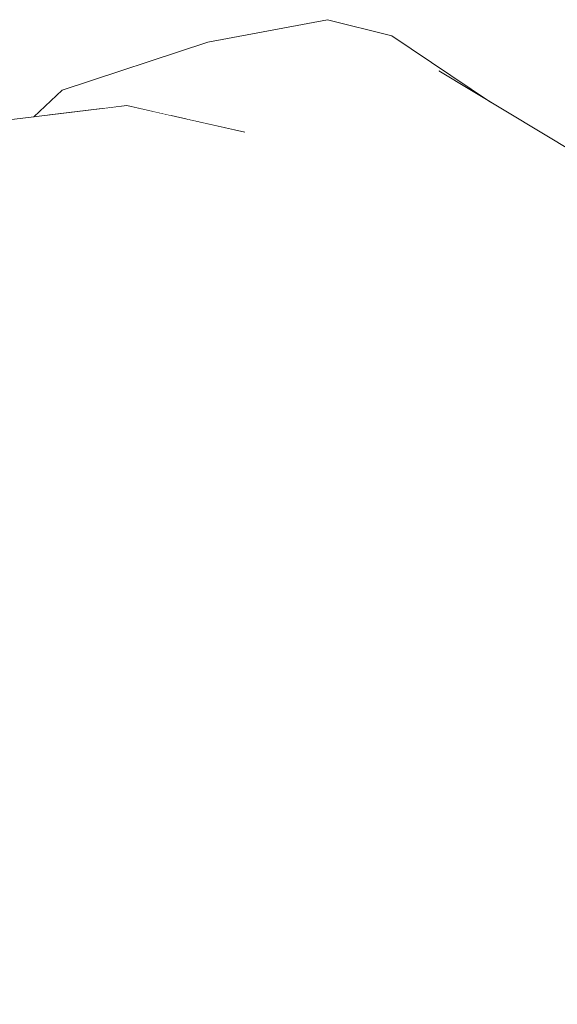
# Model space of a CAD drawing. Header units: millimetres. Extents: x 0 to 650, y -1 to 707.
# Tile 314 of 348: x 506.045 to 506.349, y 460.08 to 460.637. Entities that reach past the tile are written whole.
import ezdxf
from ezdxf.xclip import XClip

# ---------------------------------------------------------------- set-up
doc = ezdxf.new("R2010")
doc.units = ezdxf.units.MM
doc.header["$MEASUREMENT"] = 0
doc.header["$XCLIPFRAME"] = 0
doc.linetypes.add('Wipeout_Contour', pattern=[1000, 0, -1000])
doc.layers.add('Interior - Mobiliário .ARQ', color=7, linetype='Continuous')

# ---------------------------------------------------------------- blocks, each defined once
blk = doc.blocks.new('Desenho_5_5', base_point=(26.09266, 442.80587))
at = {"color": 254, "linetype": 'Wipeout_Contour', "lineweight": 0, "ltscale": 2053.352449}
blk.add_wipeout([(506.12985, 460.58292), (506.18016, 460.61637), (506.15097, 460.62435)], dxfattribs=at).dxf.layer = 'Interior - Mobiliário .ARQ'
at = {"color": 254, "linetype": 'Wipeout_Contour', "lineweight": 0, "ltscale": 2053.299446}
blk.add_wipeout([(506.18517, 460.55426), (506.23378, 460.53338), (506.17205, 460.57341)], dxfattribs=at).dxf.layer = 'Interior - Mobiliário .ARQ'
at = {"color": 254, "linetype": 'Wipeout_Contour', "lineweight": 0, "ltscale": 2053.62795}
blk.add_wipeout([(506.32428, 460.54955), (506.39636, 460.49338), (506.35856, 460.56202)], dxfattribs=at).dxf.layer = 'Interior - Mobiliário .ARQ'
at = {"color": 254, "linetype": 'Wipeout_Contour', "lineweight": 0, "ltscale": 2053.270687}
blk.add_wipeout([(506.27435, 460.484), (506.24297, 460.49381), (506.29937, 460.41227)], dxfattribs=at).dxf.layer = 'Interior - Mobiliário .ARQ'
at = {"color": 254, "linetype": 'Wipeout_Contour', "lineweight": 0, "ltscale": 2052.050955}
blk.add_wipeout([(505.98622, 460.43861), (506.04454, 460.40018), (506.0515, 460.41483)], dxfattribs=at).dxf.layer = 'Interior - Mobiliário .ARQ'
at = {"color": 254, "linetype": 'Wipeout_Contour', "lineweight": 0, "ltscale": 2053.157409}
blk.add_wipeout([(506.32407, 460.40771), (506.37679, 460.2872), (506.36406, 460.41534)], dxfattribs=at).dxf.layer = 'Interior - Mobiliário .ARQ'
at = {"color": 254, "linetype": 'Wipeout_Contour', "lineweight": 0, "ltscale": 2052.489702}
blk.add_wipeout([(506.07961, 460.17522), (506.09741, 460.18901), (506.08041, 460.19826)], dxfattribs=at).dxf.layer = 'Interior - Mobiliário .ARQ'
at = {"color": 254, "linetype": 'Wipeout_Contour', "lineweight": 0, "ltscale": 2052.251291}
blk.add_wipeout([(506.14601, 460.17658), (506.15418, 460.15847), (506.16075, 460.17003)], dxfattribs=at).dxf.layer = 'Interior - Mobiliário .ARQ'
at = {"color": 254, "linetype": 'Wipeout_Contour', "lineweight": 0, "ltscale": 2052.281725}
blk.add_wipeout([(506.2244, 460.16872), (506.20308, 460.16345), (506.22943, 460.14523)], dxfattribs=at).dxf.layer = 'Interior - Mobiliário .ARQ'
at = {"color": 254, "linetype": 'Wipeout_Contour', "lineweight": 0, "ltscale": 2052.675378}
blk.add_wipeout([(506.28927, 460.14238), (506.29575, 460.15948), (506.27751, 460.16003)], dxfattribs=at).dxf.layer = 'Interior - Mobiliário .ARQ'
at = {"color": 254, "linetype": 'Wipeout_Contour', "lineweight": 0, "ltscale": 2053.155863}
blk.add_wipeout([(506.35856, 460.56202), (506.28186, 460.60814), (506.32428, 460.54955)], dxfattribs=at).dxf.layer = 'Interior - Mobiliário .ARQ'
at = {"color": 254, "linetype": 'Wipeout_Contour', "lineweight": 0, "ltscale": 2052.806231}
blk.add_wipeout([(506.17205, 460.57341), (506.10523, 460.58847), (506.18517, 460.55426)], dxfattribs=at).dxf.layer = 'Interior - Mobiliário .ARQ'
at = {"color": 254, "linetype": 'Wipeout_Contour', "lineweight": 0, "ltscale": 2052.894437}
blk.add_wipeout([(506.0515, 460.41483), (506.12515, 460.36337), (506.05608, 460.45228)], dxfattribs=at).dxf.layer = 'Interior - Mobiliário .ARQ'
at = {"color": 254, "linetype": 'Wipeout_Contour', "lineweight": 0, "ltscale": 2052.631099}
blk.add_wipeout([(506.32407, 460.40771), (506.35375, 460.27451), (506.37679, 460.2872)], dxfattribs=at).dxf.layer = 'Interior - Mobiliário .ARQ'
at = {"color": 254, "linetype": 'Wipeout_Contour', "lineweight": 0, "ltscale": 2052.064368}
blk.add_wipeout([(506.06649, 460.23616), (506.05531, 460.21278), (506.08041, 460.19826)], dxfattribs=at).dxf.layer = 'Interior - Mobiliário .ARQ'
at = {"color": 254, "linetype": 'Wipeout_Contour', "lineweight": 0, "ltscale": 2052.014019}
blk.add_wipeout([(506.14601, 460.17658), (506.16075, 460.17003), (506.15512, 460.19035)], dxfattribs=at).dxf.layer = 'Interior - Mobiliário .ARQ'
at = {"color": 254, "linetype": 'Wipeout_Contour', "lineweight": 0, "ltscale": 2735.830005}
blk.add_wipeout([(506.15981, 460.15223), (506.09047, 460.16616), (506.15225, 460.14423), (506.19068, 460.13649)], dxfattribs=at).dxf.layer = 'Interior - Mobiliário .ARQ'
at = {"color": 254, "linetype": 'Wipeout_Contour', "lineweight": 0, "ltscale": 2052.715943}
blk.add_wipeout([(506.18517, 460.55426), (506.24297, 460.49381), (506.27435, 460.484)], dxfattribs=at).dxf.layer = 'Interior - Mobiliário .ARQ'
at = {"color": 254, "linetype": 'Wipeout_Contour', "lineweight": 0, "ltscale": 2053.197487}
blk.add_wipeout([(506.39636, 460.49338), (506.32428, 460.54955), (506.3489, 460.48589)], dxfattribs=at).dxf.layer = 'Interior - Mobiliário .ARQ'
at = {"color": 254, "linetype": 'Wipeout_Contour', "lineweight": 0, "ltscale": 2052.092335}
blk.add_wipeout([(506.12515, 460.36337), (506.12836, 460.39079), (506.05608, 460.45228)], dxfattribs=at).dxf.layer = 'Interior - Mobiliário .ARQ'
at = {"color": 254, "linetype": 'Wipeout_Contour', "lineweight": 0, "ltscale": 2051.801376}
blk.add_wipeout([(506.05531, 460.21278), (506.07961, 460.17522), (506.08041, 460.19826)], dxfattribs=at).dxf.layer = 'Interior - Mobiliário .ARQ'
at = {"color": 254, "linetype": 'Wipeout_Contour', "lineweight": 0, "ltscale": 2735.838445}
blk.add_wipeout([(506.15981, 460.15223), (506.19068, 460.13649), (506.20838, 460.13396), (506.22984, 460.13038)], dxfattribs=at).dxf.layer = 'Interior - Mobiliário .ARQ'
at = {"color": 254, "linetype": 'Wipeout_Contour', "lineweight": 0, "ltscale": 2053.190958}
blk.add_wipeout([(506.27435, 460.484), (506.23378, 460.53338), (506.18517, 460.55426)], dxfattribs=at).dxf.layer = 'Interior - Mobiliário .ARQ'
at = {"color": 254, "linetype": 'Wipeout_Contour', "lineweight": 0, "ltscale": 2052.357562}
blk.add_wipeout([(506.1293, 460.4169), (506.14921, 460.43865), (506.07968, 460.51711)], dxfattribs=at).dxf.layer = 'Interior - Mobiliário .ARQ'
at = {"color": 254, "linetype": 'Wipeout_Contour', "lineweight": 0, "ltscale": 2053.273525}
blk.add_wipeout([(506.36406, 460.41534), (506.3489, 460.48589), (506.29564, 460.4806)], dxfattribs=at).dxf.layer = 'Interior - Mobiliário .ARQ'
at = {"color": 254, "linetype": 'Wipeout_Contour', "lineweight": 0, "ltscale": 2051.713035}
blk.add_wipeout([(506.08041, 460.19826), (506.09741, 460.18901), (506.09777, 460.2113)], dxfattribs=at).dxf.layer = 'Interior - Mobiliário .ARQ'
at = {"color": 254, "linetype": 'Wipeout_Contour', "lineweight": 0, "ltscale": 2736.084657}
blk.add_wipeout([(506.09047, 460.16616), (506.01274, 460.17673), (506.01719, 460.15796), (506.0699, 460.14751)], dxfattribs=at).dxf.layer = 'Interior - Mobiliário .ARQ'
at = {"color": 254, "linetype": 'Wipeout_Contour', "lineweight": 0, "ltscale": 2052.811521}
blk.add_wipeout([(506.24641, 460.16578), (506.2244, 460.16872), (506.22943, 460.14523)], dxfattribs=at).dxf.layer = 'Interior - Mobiliário .ARQ'
at = {"color": 254, "linetype": 'Wipeout_Contour', "lineweight": 0, "ltscale": 2736.787351}
blk.add_wipeout([(506.22984, 460.13038), (506.26137, 460.12819), (506.28701, 460.13694), (506.23055, 460.13911)], dxfattribs=at).dxf.layer = 'Interior - Mobiliário .ARQ'
at = {"color": 254, "linetype": 'Wipeout_Contour', "lineweight": 0, "ltscale": 2052.978133}
blk.add_wipeout([(506.07968, 460.51711), (506.05786, 460.49091), (506.1293, 460.4169)], dxfattribs=at).dxf.layer = 'Interior - Mobiliário .ARQ'
at = {"color": 254, "linetype": 'Wipeout_Contour', "lineweight": 0, "ltscale": 2052.919144}
blk.add_wipeout([(506.36406, 460.41534), (506.29564, 460.4806), (506.32407, 460.40771)], dxfattribs=at).dxf.layer = 'Interior - Mobiliário .ARQ'
at = {"color": 254, "linetype": 'Wipeout_Contour', "lineweight": 0, "ltscale": 2052.30804}
blk.add_wipeout([(506.19389, 460.33362), (506.21414, 460.34914), (506.14921, 460.43865)], dxfattribs=at).dxf.layer = 'Interior - Mobiliário .ARQ'
at = {"color": 254, "linetype": 'Wipeout_Contour', "lineweight": 0, "ltscale": 2052.044548}
blk.add_wipeout([(506.07747, 460.25535), (506.06649, 460.23616), (506.08041, 460.19826)], dxfattribs=at).dxf.layer = 'Interior - Mobiliário .ARQ'
at = {"color": 254, "linetype": 'Wipeout_Contour', "lineweight": 0, "ltscale": 2052.79329}
blk.add_wipeout([(506.2244, 460.16872), (506.20937, 460.23346), (506.20142, 460.22695)], dxfattribs=at).dxf.layer = 'Interior - Mobiliário .ARQ'
at = {"color": 254, "linetype": 'Wipeout_Contour', "lineweight": 0, "ltscale": 2052.006313}
blk.add_wipeout([(506.09047, 460.16616), (506.0699, 460.14751), (506.15225, 460.14423)], dxfattribs=at).dxf.layer = 'Interior - Mobiliário .ARQ'
at = {"color": 254, "linetype": 'Wipeout_Contour', "lineweight": 0, "ltscale": 2052.294568}
blk.add_wipeout([(506.24641, 460.16578), (506.22943, 460.14523), (506.28927, 460.14238)], dxfattribs=at).dxf.layer = 'Interior - Mobiliário .ARQ'
at = {"color": 254, "linetype": 'Wipeout_Contour', "lineweight": 0, "ltscale": 2736.654558}
blk.add_wipeout([(506.26134, 460.12818), (506.30471, 460.12378), (506.36263, 460.1289), (506.28701, 460.13694)], dxfattribs=at).dxf.layer = 'Interior - Mobiliário .ARQ'
at = {"color": 254, "linetype": 'Wipeout_Contour', "lineweight": 0, "ltscale": 2052.373576}
blk.add_wipeout([(506.07968, 460.51711), (505.99475, 460.5752), (506.05786, 460.49091)], dxfattribs=at).dxf.layer = 'Interior - Mobiliário .ARQ'
at = {"color": 254, "linetype": 'Wipeout_Contour', "lineweight": 0, "ltscale": 2053.432925}
blk.add_wipeout([(506.32428, 460.54955), (506.26388, 460.53815), (506.29564, 460.4806)], dxfattribs=at).dxf.layer = 'Interior - Mobiliário .ARQ'
at = {"color": 254, "linetype": 'Wipeout_Contour', "lineweight": 0, "ltscale": 2053.006024}
blk.add_wipeout([(506.14921, 460.43865), (506.1293, 460.4169), (506.19389, 460.33362)], dxfattribs=at).dxf.layer = 'Interior - Mobiliário .ARQ'
at = {"color": 254, "linetype": 'Wipeout_Contour', "lineweight": 0, "ltscale": 2052.782997}
blk.add_wipeout([(506.03087, 460.32632), (506.0313, 460.31096), (506.06649, 460.23616)], dxfattribs=at).dxf.layer = 'Interior - Mobiliário .ARQ'
at = {"color": 254, "linetype": 'Wipeout_Contour', "lineweight": 0, "ltscale": 2052.234084}
blk.add_wipeout([(506.07747, 460.25535), (506.08041, 460.19826), (506.09777, 460.2113)], dxfattribs=at).dxf.layer = 'Interior - Mobiliário .ARQ'
at = {"color": 254, "linetype": 'Wipeout_Contour', "lineweight": 0, "ltscale": 2051.728379}
blk.add_wipeout([(506.09047, 460.16616), (506.07961, 460.17522), (506.0104, 460.18465)], dxfattribs=at).dxf.layer = 'Interior - Mobiliário .ARQ'
at = {"color": 254, "linetype": 'Wipeout_Contour', "lineweight": 0, "ltscale": 2052.438244}
blk.add_wipeout([(506.28927, 460.14238), (506.27751, 460.16003), (506.24641, 460.16578)], dxfattribs=at).dxf.layer = 'Interior - Mobiliário .ARQ'
at = {"color": 254, "linetype": 'Wipeout_Contour', "lineweight": 0, "ltscale": 2052.533034}
blk.add_wipeout([(506.36165, 460.13671), (506.35189, 460.16429), (506.29575, 460.15948)], dxfattribs=at).dxf.layer = 'Interior - Mobiliário .ARQ'
at = {"color": 254, "linetype": 'Wipeout_Contour', "lineweight": 0, "ltscale": 2737.31404}
blk.add_wipeout([(506.20838, 460.13396), (506.20487, 460.05483), (506.26583, 460.12773), (506.22984, 460.13038)], dxfattribs=at).dxf.layer = 'Interior - Mobiliário .ARQ'
at = {"color": 254, "linetype": 'Wipeout_Contour', "lineweight": 0, "ltscale": 2052.470744}
blk.add_wipeout([(506.36263, 460.1289), (506.30471, 460.12378), (506.37167, 460.10003)], dxfattribs=at).dxf.layer = 'Interior - Mobiliário .ARQ'
at = {"color": 254, "linetype": 'Wipeout_Contour', "lineweight": 0, "ltscale": 2053.22288}
blk.add_wipeout([(506.28186, 460.60814), (506.21654, 460.58777), (506.26388, 460.53815)], dxfattribs=at).dxf.layer = 'Interior - Mobiliário .ARQ'
at = {"color": 254, "linetype": 'Wipeout_Contour', "lineweight": 0, "ltscale": 2052.923356}
blk.add_wipeout([(505.99475, 460.5752), (505.97572, 460.54581), (506.05786, 460.49091)], dxfattribs=at).dxf.layer = 'Interior - Mobiliário .ARQ'
at = {"color": 254, "linetype": 'Wipeout_Contour', "lineweight": 0, "ltscale": 2052.941923}
blk.add_wipeout([(506.29564, 460.4806), (506.3489, 460.48589), (506.32428, 460.54955)], dxfattribs=at).dxf.layer = 'Interior - Mobiliário .ARQ'
at = {"color": 254, "linetype": 'Wipeout_Contour', "lineweight": 0, "ltscale": 2051.808194}
blk.add_wipeout([(506.06649, 460.23616), (506.07747, 460.25535), (506.03087, 460.32632)], dxfattribs=at).dxf.layer = 'Interior - Mobiliário .ARQ'
at = {"color": 254, "linetype": 'Wipeout_Contour', "lineweight": 0, "ltscale": 2052.685425}
blk.add_wipeout([(506.25243, 460.22569), (506.23551, 460.22398), (506.24641, 460.16578)], dxfattribs=at).dxf.layer = 'Interior - Mobiliário .ARQ'
at = {"color": 254, "linetype": 'Wipeout_Contour', "lineweight": 0, "ltscale": 2051.792588}
blk.add_wipeout([(506.15418, 460.15847), (506.09047, 460.16616), (506.15981, 460.15223)], dxfattribs=at).dxf.layer = 'Interior - Mobiliário .ARQ'
at = {"color": 254, "linetype": 'Wipeout_Contour', "lineweight": 0, "ltscale": 2052.648136}
blk.add_wipeout([(506.29575, 460.15948), (506.28927, 460.14238), (506.36165, 460.13671)], dxfattribs=at).dxf.layer = 'Interior - Mobiliário .ARQ'
at = {"color": 254, "linetype": 'Wipeout_Contour', "lineweight": 0, "ltscale": 3420.525544}
blk.add_wipeout([(506.26583, 460.12773), (506.20487, 460.05483), (506.37145, 460.07057), (506.37556, 460.10019), (506.30471, 460.12378)], dxfattribs=at).dxf.layer = 'Interior - Mobiliário .ARQ'
at = {"color": 254, "linetype": 'Wipeout_Contour', "lineweight": 0, "ltscale": 2053.225255}
blk.add_wipeout([(506.26388, 460.53815), (506.32428, 460.54955), (506.28186, 460.60814)], dxfattribs=at).dxf.layer = 'Interior - Mobiliário .ARQ'
at = {"color": 254, "linetype": 'Wipeout_Contour', "lineweight": 0, "ltscale": 2052.813447}
blk.add_wipeout([(506.05608, 460.45228), (505.97572, 460.54581), (505.98264, 460.49545)], dxfattribs=at).dxf.layer = 'Interior - Mobiliário .ARQ'
at = {"color": 254, "linetype": 'Wipeout_Contour', "lineweight": 0, "ltscale": 2052.412591}
blk.add_wipeout([(506.24641, 460.16578), (506.27751, 460.16003), (506.25243, 460.22569)], dxfattribs=at).dxf.layer = 'Interior - Mobiliário .ARQ'
at = {"color": 254, "linetype": 'Wipeout_Contour', "lineweight": 0, "ltscale": 2052.328606}
blk.add_wipeout([(506.07961, 460.17522), (506.09047, 460.16616), (506.15418, 460.15847)], dxfattribs=at).dxf.layer = 'Interior - Mobiliário .ARQ'
at = {"color": 254, "linetype": 'Wipeout_Contour', "lineweight": 0, "ltscale": 2052.350311}
blk.add_wipeout([(506.22943, 460.14523), (506.20308, 460.16345), (506.16075, 460.17003)], dxfattribs=at).dxf.layer = 'Interior - Mobiliário .ARQ'
at = {"color": 254, "linetype": 'Wipeout_Contour', "lineweight": 0, "ltscale": 2053.061231}
blk.add_wipeout([(506.18016, 460.61637), (506.28186, 460.60814), (506.25525, 460.62798)], dxfattribs=at).dxf.layer = 'Interior - Mobiliário .ARQ'
at = {"color": 254, "linetype": 'Wipeout_Contour', "lineweight": 0, "ltscale": 2052.17345}
blk.add_wipeout([(505.97572, 460.54581), (506.05608, 460.45228), (506.05786, 460.49091)], dxfattribs=at).dxf.layer = 'Interior - Mobiliário .ARQ'
at = {"color": 254, "linetype": 'Wipeout_Contour', "lineweight": 0, "ltscale": 2052.211118}
blk.add_wipeout([(506.25243, 460.22569), (506.27631, 460.23018), (506.21414, 460.34914)], dxfattribs=at).dxf.layer = 'Interior - Mobiliário .ARQ'
at = {"color": 254, "linetype": 'Wipeout_Contour', "lineweight": 0, "ltscale": 2051.963468}
blk.add_wipeout([(506.15418, 460.15847), (506.14601, 460.17658), (506.09741, 460.18901)], dxfattribs=at).dxf.layer = 'Interior - Mobiliário .ARQ'
at = {"color": 254, "linetype": 'Wipeout_Contour', "lineweight": 0, "ltscale": 2053.487224}
blk.add_wipeout([(506.18016, 460.61637), (506.21654, 460.58777), (506.28186, 460.60814)], dxfattribs=at).dxf.layer = 'Interior - Mobiliário .ARQ'
at = {"color": 254, "linetype": 'Wipeout_Contour', "lineweight": 0, "ltscale": 2052.153503}
blk.add_wipeout([(505.98264, 460.49545), (506.0515, 460.41483), (506.05608, 460.45228)], dxfattribs=at).dxf.layer = 'Interior - Mobiliário .ARQ'
at = {"color": 254, "linetype": 'Wipeout_Contour', "lineweight": 0, "ltscale": 2052.983141}
blk.add_wipeout([(506.21414, 460.34914), (506.19389, 460.33362), (506.25243, 460.22569)], dxfattribs=at).dxf.layer = 'Interior - Mobiliário .ARQ'
at = {"color": 254, "linetype": 'Wipeout_Contour', "lineweight": 0, "ltscale": 2052.509477}
blk.add_wipeout([(506.27751, 460.16003), (506.29575, 460.15948), (506.27631, 460.23018)], dxfattribs=at).dxf.layer = 'Interior - Mobiliário .ARQ'
at = {"color": 254, "linetype": 'Wipeout_Contour', "lineweight": 0, "ltscale": 2052.340113}
blk.add_wipeout([(506.07961, 460.17522), (506.15418, 460.15847), (506.09741, 460.18901)], dxfattribs=at).dxf.layer = 'Interior - Mobiliário .ARQ'
at = {"layer": 'Interior - Mobiliário .ARQ', "color": 7, "linetype": 'Continuous', "lineweight": 0}
blk.add_line((506.35856, 460.56202), (506.28186, 460.60814), dxfattribs=at)
at = {"color": 254, "linetype": 'Wipeout_Contour', "lineweight": 0, "ltscale": 2053.297235}
blk.add_wipeout([(506.21883, 460.63711), (506.18016, 460.61637), (506.25525, 460.62798)], dxfattribs=at).dxf.layer = 'Interior - Mobiliário .ARQ'
at = {"color": 254, "linetype": 'Wipeout_Contour', "lineweight": 0, "ltscale": 2052.633607}
blk.add_wipeout([(505.98264, 460.49545), (505.98622, 460.43861), (506.0515, 460.41483)], dxfattribs=at).dxf.layer = 'Interior - Mobiliário .ARQ'
at = {"color": 254, "linetype": 'Wipeout_Contour', "lineweight": 0, "ltscale": 2052.186303}
blk.add_wipeout([(506.05608, 460.45228), (506.12836, 460.39079), (506.1293, 460.4169)], dxfattribs=at).dxf.layer = 'Interior - Mobiliário .ARQ'
at = {"color": 254, "linetype": 'Wipeout_Contour', "lineweight": 0, "ltscale": 2051.994371}
blk.add_wipeout([(506.20142, 460.22695), (506.20937, 460.23346), (506.17626, 460.31246)], dxfattribs=at).dxf.layer = 'Interior - Mobiliário .ARQ'
at = {"color": 254, "linetype": 'Wipeout_Contour', "lineweight": 0, "ltscale": 2051.918437}
blk.add_wipeout([(506.14601, 460.17658), (506.15512, 460.19035), (506.12807, 460.25064)], dxfattribs=at).dxf.layer = 'Interior - Mobiliário .ARQ'
at = {"color": 254, "linetype": 'Wipeout_Contour', "lineweight": 0, "ltscale": 2052.487268}
blk.add_wipeout([(506.27631, 460.23018), (506.25243, 460.22569), (506.27751, 460.16003)], dxfattribs=at).dxf.layer = 'Interior - Mobiliário .ARQ'
at = {"color": 254, "linetype": 'Wipeout_Contour', "lineweight": 0, "ltscale": 2052.246373}
blk.add_wipeout([(506.07961, 460.17522), (506.05531, 460.21278), (506.01035, 460.2123)], dxfattribs=at).dxf.layer = 'Interior - Mobiliário .ARQ'
at = {"color": 254, "linetype": 'Wipeout_Contour', "lineweight": 0, "ltscale": 2052.56705}
blk.add_wipeout([(506.16075, 460.17003), (506.15418, 460.15847), (506.22943, 460.14523)], dxfattribs=at).dxf.layer = 'Interior - Mobiliário .ARQ'
at = {"color": 254, "linetype": 'Wipeout_Contour', "lineweight": 0, "ltscale": 2053.162488}
blk.add_wipeout([(506.15097, 460.62435), (506.18016, 460.61637), (506.21883, 460.63711)], dxfattribs=at).dxf.layer = 'Interior - Mobiliário .ARQ'
at = {"color": 254, "linetype": 'Wipeout_Contour', "lineweight": 0, "ltscale": 2052.94964}
blk.add_wipeout([(506.1293, 460.4169), (506.05786, 460.49091), (506.05608, 460.45228)], dxfattribs=at).dxf.layer = 'Interior - Mobiliário .ARQ'
at = {"color": 254, "linetype": 'Wipeout_Contour', "lineweight": 0, "ltscale": 2052.779708}
blk.add_wipeout([(506.12807, 460.25064), (506.12845, 460.23198), (506.14601, 460.17658)], dxfattribs=at).dxf.layer = 'Interior - Mobiliário .ARQ'
at = {"color": 254, "linetype": 'Wipeout_Contour', "lineweight": 0, "ltscale": 2052.180959}
blk.add_wipeout([(506.01035, 460.2123), (506.0104, 460.18465), (506.07961, 460.17522)], dxfattribs=at).dxf.layer = 'Interior - Mobiliário .ARQ'
at = {"color": 254, "linetype": 'Wipeout_Contour', "lineweight": 0, "ltscale": 2052.064404}
blk.add_wipeout([(506.16075, 460.17003), (506.20308, 460.16345), (506.18072, 460.21122)], dxfattribs=at).dxf.layer = 'Interior - Mobiliário .ARQ'
at = {"layer": 'Interior - Mobiliário .ARQ', "color": 7, "linetype": 'Continuous', "lineweight": 0}
blk.add_line((506.21883, 460.63711), (506.25525, 460.62798), dxfattribs=at)
at = {"color": 254, "linetype": 'Wipeout_Contour', "lineweight": 0, "ltscale": 2052.628794}
blk.add_wipeout([(506.18016, 460.61637), (506.13864, 460.58094), (506.17205, 460.57341)], dxfattribs=at).dxf.layer = 'Interior - Mobiliário .ARQ'
at = {"color": 254, "linetype": 'Wipeout_Contour', "lineweight": 0, "ltscale": 2053.104164}
blk.add_wipeout([(506.19389, 460.33362), (506.1293, 460.4169), (506.12836, 460.39079)], dxfattribs=at).dxf.layer = 'Interior - Mobiliário .ARQ'
at = {"color": 254, "linetype": 'Wipeout_Contour', "lineweight": 0, "ltscale": 2052.472752}
blk.add_wipeout([(506.18072, 460.21122), (506.15512, 460.19035), (506.16075, 460.17003)], dxfattribs=at).dxf.layer = 'Interior - Mobiliário .ARQ'
at = {"color": 254, "linetype": 'Wipeout_Contour', "lineweight": 0, "ltscale": 2053.257955}
blk.add_wipeout([(506.17205, 460.57341), (506.21654, 460.58777), (506.18016, 460.61637)], dxfattribs=at).dxf.layer = 'Interior - Mobiliário .ARQ'
at = {"color": 254, "linetype": 'Wipeout_Contour', "lineweight": 0, "ltscale": 2052.08493}
blk.add_wipeout([(506.12836, 460.39079), (506.18797, 460.32038), (506.19389, 460.33362)], dxfattribs=at).dxf.layer = 'Interior - Mobiliário .ARQ'
at = {"color": 254, "linetype": 'Wipeout_Contour', "lineweight": 0, "ltscale": 2053.113871}
blk.add_wipeout([(506.21654, 460.58777), (506.17205, 460.57341), (506.23378, 460.53338)], dxfattribs=at).dxf.layer = 'Interior - Mobiliário .ARQ'
at = {"color": 254, "linetype": 'Wipeout_Contour', "lineweight": 0, "ltscale": 2052.296777}
blk.add_wipeout([(506.10076, 460.3444), (506.14117, 460.28433), (506.16834, 460.30709)], dxfattribs=at).dxf.layer = 'Interior - Mobiliário .ARQ'
at = {"color": 254, "linetype": 'Wipeout_Contour', "lineweight": 0, "ltscale": 2052.985309}
blk.add_wipeout([(506.23378, 460.53338), (506.26388, 460.53815), (506.21654, 460.58777)], dxfattribs=at).dxf.layer = 'Interior - Mobiliário .ARQ'
at = {"color": 254, "linetype": 'Wipeout_Contour', "lineweight": 0, "ltscale": 2052.704568}
blk.add_wipeout([(506.16834, 460.30709), (506.12515, 460.36337), (506.10076, 460.3444)], dxfattribs=at).dxf.layer = 'Interior - Mobiliário .ARQ'
at = {"layer": 'Interior - Mobiliário .ARQ', "color": 7, "linetype": 'Continuous', "lineweight": 0}
blk.add_line((506.31117, 460.59052), (506.25525, 460.62798), dxfattribs=at)
at = {"color": 254, "linetype": 'Wipeout_Contour', "lineweight": 0, "ltscale": 2053.233708}
blk.add_wipeout([(506.26388, 460.53815), (506.23378, 460.53338), (506.27435, 460.484)], dxfattribs=at).dxf.layer = 'Interior - Mobiliário .ARQ'
at = {"color": 254, "linetype": 'Wipeout_Contour', "lineweight": 0, "ltscale": 2052.66924}
blk.add_wipeout([(506.12807, 460.25064), (506.09146, 460.30657), (506.09622, 460.28508)], dxfattribs=at).dxf.layer = 'Interior - Mobiliário .ARQ'
at = {"color": 254, "linetype": 'Wipeout_Contour', "lineweight": 0, "ltscale": 2052.974784}
blk.add_wipeout([(506.27435, 460.484), (506.29564, 460.4806), (506.26388, 460.53815)], dxfattribs=at).dxf.layer = 'Interior - Mobiliário .ARQ'
at = {"color": 254, "linetype": 'Wipeout_Contour', "lineweight": 0, "ltscale": 2051.833876}
blk.add_wipeout([(506.09622, 460.28508), (506.12845, 460.23198), (506.12807, 460.25064)], dxfattribs=at).dxf.layer = 'Interior - Mobiliário .ARQ'
at = {"color": 254, "linetype": 'Wipeout_Contour', "lineweight": 0, "ltscale": 2053.132088}
blk.add_wipeout([(506.27435, 460.484), (506.29937, 460.41227), (506.29564, 460.4806)], dxfattribs=at).dxf.layer = 'Interior - Mobiliário .ARQ'
at = {"color": 254, "linetype": 'Wipeout_Contour', "lineweight": 0, "ltscale": 2052.03487}
blk.add_wipeout([(506.0419, 460.35107), (506.07747, 460.25535), (506.09622, 460.28508)], dxfattribs=at).dxf.layer = 'Interior - Mobiliário .ARQ'
at = {"color": 254, "linetype": 'Wipeout_Contour', "lineweight": 0, "ltscale": 2053.051218}
blk.add_wipeout([(506.32407, 460.40771), (506.29564, 460.4806), (506.29937, 460.41227)], dxfattribs=at).dxf.layer = 'Interior - Mobiliário .ARQ'
at = {"color": 254, "linetype": 'Wipeout_Contour', "lineweight": 0, "ltscale": 2052.613484}
blk.add_wipeout([(506.0419, 460.35107), (506.03087, 460.32632), (506.07747, 460.25535)], dxfattribs=at).dxf.layer = 'Interior - Mobiliário .ARQ'
at = {"color": 254, "linetype": 'Wipeout_Contour', "lineweight": 0, "ltscale": 2052.432913}
blk.add_wipeout([(506.09777, 460.2113), (506.12845, 460.23198), (506.09622, 460.28508)], dxfattribs=at).dxf.layer = 'Interior - Mobiliário .ARQ'
at = {"color": 254, "linetype": 'Wipeout_Contour', "lineweight": 0, "ltscale": 2052.197904}
blk.add_wipeout([(506.0515, 460.41483), (506.10076, 460.3444), (506.12515, 460.36337)], dxfattribs=at).dxf.layer = 'Interior - Mobiliário .ARQ'
at = {"color": 254, "linetype": 'Wipeout_Contour', "lineweight": 0, "ltscale": 2053.203221}
blk.add_wipeout([(506.32407, 460.40771), (506.29937, 460.41227), (506.34043, 460.26913)], dxfattribs=at).dxf.layer = 'Interior - Mobiliário .ARQ'
at = {"color": 254, "linetype": 'Wipeout_Contour', "lineweight": 0, "ltscale": 2052.292255}
blk.add_wipeout([(506.05531, 460.21278), (506.02981, 460.28711), (505.99892, 460.27498)], dxfattribs=at).dxf.layer = 'Interior - Mobiliário .ARQ'
at = {"color": 254, "linetype": 'Wipeout_Contour', "lineweight": 0, "ltscale": 2051.97623}
blk.add_wipeout([(506.07747, 460.25535), (506.09777, 460.2113), (506.09622, 460.28508)], dxfattribs=at).dxf.layer = 'Interior - Mobiliário .ARQ'
at = {"color": 254, "linetype": 'Wipeout_Contour', "lineweight": 0, "ltscale": 2052.723265}
blk.add_wipeout([(506.24297, 460.49381), (506.14921, 460.43865), (506.29937, 460.41227)], dxfattribs=at).dxf.layer = 'Interior - Mobiliário .ARQ'
at = {"color": 254, "linetype": 'Wipeout_Contour', "lineweight": 0, "ltscale": 2052.917936}
blk.add_wipeout([(506.04454, 460.40018), (506.10076, 460.3444), (506.0515, 460.41483)], dxfattribs=at).dxf.layer = 'Interior - Mobiliário .ARQ'
at = {"color": 254, "linetype": 'Wipeout_Contour', "lineweight": 0, "ltscale": 2052.562893}
blk.add_wipeout([(506.34043, 460.26913), (506.35375, 460.27451), (506.32407, 460.40771)], dxfattribs=at).dxf.layer = 'Interior - Mobiliário .ARQ'
at = {"color": 254, "linetype": 'Wipeout_Contour', "lineweight": 0, "ltscale": 2051.925171}
blk.add_wipeout([(505.99892, 460.27498), (506.01035, 460.2123), (506.05531, 460.21278)], dxfattribs=at).dxf.layer = 'Interior - Mobiliário .ARQ'
at = {"color": 254, "linetype": 'Wipeout_Contour', "lineweight": 0, "ltscale": 2053.003542}
blk.add_wipeout([(506.14921, 460.43865), (506.21414, 460.34914), (506.29937, 460.41227)], dxfattribs=at).dxf.layer = 'Interior - Mobiliário .ARQ'
at = {"color": 254, "linetype": 'Wipeout_Contour', "lineweight": 0, "ltscale": 2052.776857}
blk.add_wipeout([(506.03917, 460.36898), (506.09146, 460.30657), (506.04454, 460.40018)], dxfattribs=at).dxf.layer = 'Interior - Mobiliário .ARQ'
at = {"color": 254, "linetype": 'Wipeout_Contour', "lineweight": 0, "ltscale": 2052.805261}
blk.add_wipeout([(506.35375, 460.27451), (506.34043, 460.26913), (506.35189, 460.16429)], dxfattribs=at).dxf.layer = 'Interior - Mobiliário .ARQ'
at = {"color": 254, "linetype": 'Wipeout_Contour', "lineweight": 0, "ltscale": 2053.016096}
blk.add_wipeout([(506.18517, 460.55426), (506.14921, 460.43865), (506.24297, 460.49381)], dxfattribs=at).dxf.layer = 'Interior - Mobiliário .ARQ'
at = {"color": 254, "linetype": 'Wipeout_Contour', "lineweight": 0, "ltscale": 2052.702626}
blk.add_wipeout([(506.29937, 460.41227), (506.21414, 460.34914), (506.27631, 460.23018)], dxfattribs=at).dxf.layer = 'Interior - Mobiliário .ARQ'
at = {"color": 254, "linetype": 'Wipeout_Contour', "lineweight": 0, "ltscale": 2052.087887}
blk.add_wipeout([(506.04454, 460.40018), (506.09146, 460.30657), (506.10076, 460.3444)], dxfattribs=at).dxf.layer = 'Interior - Mobiliário .ARQ'
at = {"color": 254, "linetype": 'Wipeout_Contour', "lineweight": 0, "ltscale": 2052.842726}
blk.add_wipeout([(506.07968, 460.51711), (506.14921, 460.43865), (506.18517, 460.55426)], dxfattribs=at).dxf.layer = 'Interior - Mobiliário .ARQ'
at = {"color": 254, "linetype": 'Wipeout_Contour', "lineweight": 0, "ltscale": 2052.720252}
blk.add_wipeout([(506.27631, 460.23018), (506.34043, 460.26913), (506.29937, 460.41227)], dxfattribs=at).dxf.layer = 'Interior - Mobiliário .ARQ'
at = {"color": 254, "linetype": 'Wipeout_Contour', "lineweight": 0, "ltscale": 2051.859472}
blk.add_wipeout([(506.09146, 460.30657), (506.03917, 460.36898), (506.09622, 460.28508)], dxfattribs=at).dxf.layer = 'Interior - Mobiliário .ARQ'
at = {"color": 254, "linetype": 'Wipeout_Contour', "lineweight": 0, "ltscale": 2052.158228}
blk.add_wipeout([(506.12807, 460.25064), (506.14117, 460.28433), (506.10076, 460.3444)], dxfattribs=at).dxf.layer = 'Interior - Mobiliário .ARQ'
at = {"color": 254, "linetype": 'Wipeout_Contour', "lineweight": 0, "ltscale": 2052.616582}
blk.add_wipeout([(506.23551, 460.22398), (506.20937, 460.23346), (506.2244, 460.16872)], dxfattribs=at).dxf.layer = 'Interior - Mobiliário .ARQ'
at = {"color": 254, "linetype": 'Wipeout_Contour', "lineweight": 0, "ltscale": 2052.900697}
blk.add_wipeout([(506.18517, 460.55426), (506.10523, 460.58847), (505.99475, 460.5752)], dxfattribs=at).dxf.layer = 'Interior - Mobiliário .ARQ'
at = {"color": 254, "linetype": 'Wipeout_Contour', "lineweight": 0, "ltscale": 2052.852218}
blk.add_wipeout([(506.03917, 460.36898), (506.0419, 460.35107), (506.09622, 460.28508)], dxfattribs=at).dxf.layer = 'Interior - Mobiliário .ARQ'
at = {"color": 254, "linetype": 'Wipeout_Contour', "lineweight": 0, "ltscale": 2052.122226}
blk.add_wipeout([(506.29575, 460.15948), (506.35189, 460.16429), (506.34043, 460.26913)], dxfattribs=at).dxf.layer = 'Interior - Mobiliário .ARQ'
at = {"color": 254, "linetype": 'Wipeout_Contour', "lineweight": 0, "ltscale": 2052.110437}
blk.add_wipeout([(506.2244, 460.16872), (506.24641, 460.16578), (506.23551, 460.22398)], dxfattribs=at).dxf.layer = 'Interior - Mobiliário .ARQ'
at = {"color": 254, "linetype": 'Wipeout_Contour', "lineweight": 0, "ltscale": 2737.283841}
blk.add_wipeout([(506.06096, 460.58315), (506.09148, 460.58682), (506.15097, 460.62435), (506.06862, 460.59718)], dxfattribs=at).dxf.layer = 'Interior - Mobiliário .ARQ'
at = {"color": 254, "linetype": 'Wipeout_Contour', "lineweight": 0, "ltscale": 2052.951481}
blk.add_wipeout([(506.18517, 460.55426), (505.99475, 460.5752), (506.07968, 460.51711)], dxfattribs=at).dxf.layer = 'Interior - Mobiliário .ARQ'
at = {"color": 254, "linetype": 'Wipeout_Contour', "lineweight": 0, "ltscale": 2052.608003}
blk.add_wipeout([(506.10076, 460.3444), (506.09146, 460.30657), (506.12807, 460.25064)], dxfattribs=at).dxf.layer = 'Interior - Mobiliário .ARQ'
at = {"color": 254, "linetype": 'Wipeout_Contour', "lineweight": 0, "ltscale": 2052.275692}
blk.add_wipeout([(506.20937, 460.23346), (506.23551, 460.22398), (506.18797, 460.32038)], dxfattribs=at).dxf.layer = 'Interior - Mobiliário .ARQ'
at = {"color": 254, "linetype": 'Wipeout_Contour', "lineweight": 0, "ltscale": 2052.648688}
blk.add_wipeout([(506.0313, 460.31096), (506.02981, 460.28711), (506.05531, 460.21278)], dxfattribs=at).dxf.layer = 'Interior - Mobiliário .ARQ'
at = {"color": 254, "linetype": 'Wipeout_Contour', "lineweight": 0, "ltscale": 2052.879401}
blk.add_wipeout([(506.34043, 460.26913), (506.27631, 460.23018), (506.29575, 460.15948)], dxfattribs=at).dxf.layer = 'Interior - Mobiliário .ARQ'
at = {"layer": 'Interior - Mobiliário .ARQ', "color": 7, "linetype": 'Continuous', "lineweight": 0}
blk.add_line((506.05258, 460.58215), (506.06862, 460.59718), dxfattribs=at)
at = {"color": 254, "linetype": 'Wipeout_Contour', "lineweight": 0, "ltscale": 2736.885825}
blk.add_wipeout([(506.09148, 460.58682), (506.10523, 460.58847), (506.12985, 460.58292), (506.15097, 460.62435)], dxfattribs=at).dxf.layer = 'Interior - Mobiliário .ARQ'
at = {"color": 254, "linetype": 'Wipeout_Contour', "lineweight": 0, "ltscale": 2052.908057}
blk.add_wipeout([(506.18797, 460.32038), (506.17626, 460.31246), (506.20937, 460.23346)], dxfattribs=at).dxf.layer = 'Interior - Mobiliário .ARQ'
at = {"color": 254, "linetype": 'Wipeout_Contour', "lineweight": 0, "ltscale": 2051.831064}
blk.add_wipeout([(506.05531, 460.21278), (506.06649, 460.23616), (506.0313, 460.31096)], dxfattribs=at).dxf.layer = 'Interior - Mobiliário .ARQ'
at = {"layer": 'Interior - Mobiliário .ARQ', "color": 7, "linetype": 'Continuous', "lineweight": 0}
for p, q in [((506.15097, 460.62435), (506.21883, 460.63711)), ((506.15097, 460.62435), (506.06862, 460.59718)), ((505.99475, 460.5752), (506.10523, 460.58847)), ((506.17205, 460.57341), (506.10523, 460.58847))]:
    blk.add_line(p, q, dxfattribs=at)
at = {"color": 254, "linetype": 'Wipeout_Contour', "lineweight": 0, "ltscale": 2052.973514}
blk.add_wipeout([(506.18797, 460.32038), (506.12836, 460.39079), (506.12515, 460.36337)], dxfattribs=at).dxf.layer = 'Interior - Mobiliário .ARQ'
at = {"color": 254, "linetype": 'Wipeout_Contour', "lineweight": 0, "ltscale": 2052.627697}
blk.add_wipeout([(506.20142, 460.22695), (506.16834, 460.30709), (506.14117, 460.28433)], dxfattribs=at).dxf.layer = 'Interior - Mobiliário .ARQ'
at = {"color": 254, "linetype": 'Wipeout_Contour', "lineweight": 0, "ltscale": 2052.086014}
blk.add_wipeout([(506.12515, 460.36337), (506.17626, 460.31246), (506.18797, 460.32038)], dxfattribs=at).dxf.layer = 'Interior - Mobiliário .ARQ'
at = {"color": 254, "linetype": 'Wipeout_Contour', "lineweight": 0, "ltscale": 2052.083399}
blk.add_wipeout([(506.14117, 460.28433), (506.18072, 460.21122), (506.20142, 460.22695)], dxfattribs=at).dxf.layer = 'Interior - Mobiliário .ARQ'
at = {"color": 254, "linetype": 'Wipeout_Contour', "lineweight": 0, "ltscale": 2052.426314}
blk.add_wipeout([(506.14117, 460.28433), (506.12807, 460.25064), (506.15512, 460.19035)], dxfattribs=at).dxf.layer = 'Interior - Mobiliário .ARQ'
at = {"color": 254, "linetype": 'Wipeout_Contour', "lineweight": 0, "ltscale": 2052.210059}
blk.add_wipeout([(506.20142, 460.22695), (506.18072, 460.21122), (506.20308, 460.16345)], dxfattribs=at).dxf.layer = 'Interior - Mobiliário .ARQ'
at = {"color": 254, "linetype": 'Wipeout_Contour', "lineweight": 0, "ltscale": 2052.253901}
blk.add_wipeout([(506.15512, 460.19035), (506.18072, 460.21122), (506.14117, 460.28433)], dxfattribs=at).dxf.layer = 'Interior - Mobiliário .ARQ'
at = {"color": 254, "linetype": 'Wipeout_Contour', "lineweight": 0, "ltscale": 2052.395342}
blk.add_wipeout([(506.20308, 460.16345), (506.2244, 460.16872), (506.20142, 460.22695)], dxfattribs=at).dxf.layer = 'Interior - Mobiliário .ARQ'
at = {"color": 254, "linetype": 'Wipeout_Contour', "lineweight": 0, "ltscale": 2052.067043}
blk.add_wipeout([(506.23551, 460.22398), (506.25243, 460.22569), (506.19389, 460.33362)], dxfattribs=at).dxf.layer = 'Interior - Mobiliário .ARQ'
at = {"color": 254, "linetype": 'Wipeout_Contour', "lineweight": 0, "ltscale": 2052.19463}
blk.add_wipeout([(506.14601, 460.17658), (506.12845, 460.23198), (506.09777, 460.2113)], dxfattribs=at).dxf.layer = 'Interior - Mobiliário .ARQ'
at = {"color": 254, "linetype": 'Wipeout_Contour', "lineweight": 0, "ltscale": 5473.314567}
blk.add_wipeout([(505.97989, 460.16294), (506.20487, 460.05483), (506.20838, 460.13396), (506.19068, 460.13649), (506.15225, 460.14423), (506.0699, 460.14751), (506.01719, 460.15796), (505.98001, 460.16299)], dxfattribs=at).dxf.layer = 'Interior - Mobiliário .ARQ'
at = {"color": 254, "linetype": 'Wipeout_Contour', "lineweight": 0, "ltscale": 2053.097778}
blk.add_wipeout([(506.19389, 460.33362), (506.18797, 460.32038), (506.23551, 460.22398)], dxfattribs=at).dxf.layer = 'Interior - Mobiliário .ARQ'
at = {"color": 254, "linetype": 'Wipeout_Contour', "lineweight": 0, "ltscale": 2052.426988}
blk.add_wipeout([(506.09777, 460.2113), (506.09741, 460.18901), (506.14601, 460.17658)], dxfattribs=at).dxf.layer = 'Interior - Mobiliário .ARQ'
at = {"color": 254, "linetype": 'Wipeout_Contour', "lineweight": 0, "ltscale": 2052.046921}
blk.add_wipeout([(506.20487, 460.05483), (505.97989, 460.16294), (505.98651, 459.99075)], dxfattribs=at).dxf.layer = 'Interior - Mobiliário .ARQ'

msp = doc.modelspace()

# ---------------------------------------------------------------- block references
at = {"color": 7, "linetype": 'Continuous', "lineweight": 0}
ref = msp.add_blockref('Desenho_5_5', (26.09266, 442.80587), dxfattribs=at)
XClip(ref).set_block_clipping_path([(360.0636904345, 428.2751855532), (639.463055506, 506.7925253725)])

doc.saveas('drawing.dxf')
